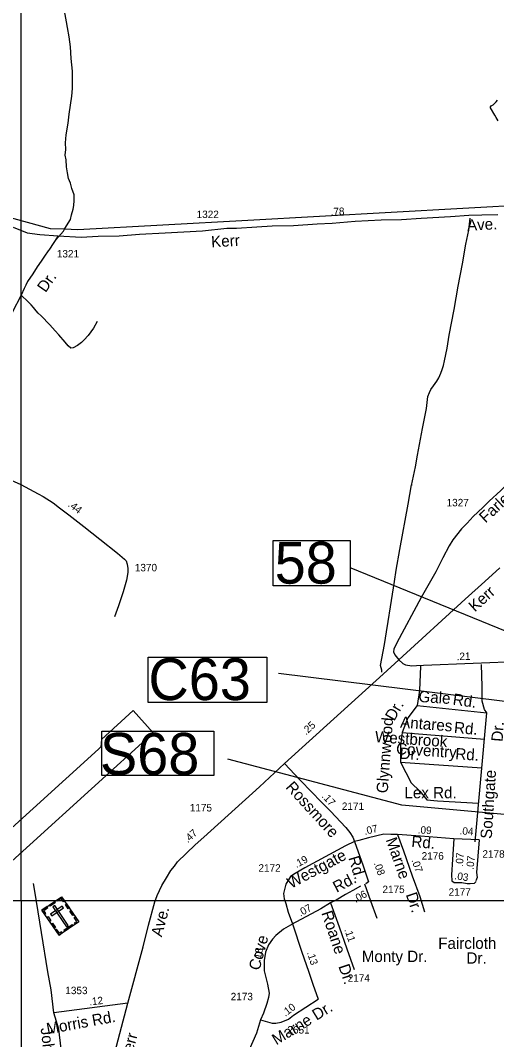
# Model space of a CAD drawing. Extents: x 2290055 to 2389491, y 66597 to 237875.
# Drawn here: x 2334306 to 2338296, y 190974 to 199514 of the extents above; entities that cross this region are included whole.
import ezdxf

# ---------------------------------------------------------------- set-up
doc = ezdxf.new("R2010")
doc.units = 0
for name, color, linetype in [('Exist Aviation Commercial or Municipal Perimeter Paved', 7, 'Continuous'), ('Exist Boundary Political Urban Extension UEB', 7, 'Continuous'), ('Exist Cultural Cemetery CELL', 7, 'Continuous'), ('Exist Hydrographic Pond Under 1500 Sq Ft', 7, 'Continuous'), ('Exist Road Non-System Type 51', 7, 'Continuous'), ('Exist Road Non-System Type 51 Label', 7, 'Continuous'), ('Exist Road Primary Interstate Structure Ovrhead Sign CELL', 7, 'Continuous'), ('Exist Road Primary Interstate Structure Standard Bridge Number Label', 7, 'Continuous'), ('Exist Road Primary US Structure Culvert Number Label', 7, 'Continuous'), ('Exist Road Secondary Mileage Hundredths English Label', 7, 'Continuous'), ('Exist Road Secondary Type 51 Attributed', 7, 'Continuous'), ('Exist Road Secondary Type 51 Label', 7, 'Continuous'), ('Exist Road Secondary Type 51 Number Label', 7, 'Continuous'), ('Map Preparation Inset Cut Line', 7, 'Continuous')]:
    doc.layers.add(name, color=color, linetype=linetype)

msp = doc.modelspace()

# ---------------------------------------------------------------- linework, layer by layer
at = {"layer": 'Exist Aviation Commercial or Municipal Perimeter Paved'}
msp.add_lwpolyline([(2333863.9, 192135.8), (2335419.2, 193543.4), (2335251.7, 193730.8), (2334985.2, 193488.1), (2334982.3, 193462), (2334982.9, 193446), (2334977.7, 193425.8), (2334960.4, 193407.1), (2333557.6, 192135.8)], dxfattribs=at)
at = {"layer": 'Exist Boundary Political Urban Extension UEB'}
for points in [[(2334676.1, 197763.6), (2334556.8, 197768.6), (2334172.5, 197874.3), (2332193.3, 198441.4), (2329935.4, 198614.4), (2329575.1, 198657.6), (2329738.5, 198926.8), (2330055.5, 199484.2), (2330266.9, 200032.1), (2330507.1, 200666.5), (2330670.4, 201329.7), (2330929.9, 202665.7), (2330987.7, 203189.8)], [(2340913, 198257.8), (2340411.4, 198096.4), (2340017.4, 199221), (2339825.3, 199326.7), (2339594.7, 199394), (2339594.7, 198682.7), (2339815.7, 198038.7), (2336212.7, 197836.9), (2334787.4, 197758.9), (2334676.1, 197763.6)]]:
    msp.add_lwpolyline(points, dxfattribs=at)
at = {"layer": 'Exist Cultural Cemetery CELL'}
for points in [[(2334486.3, 192059.8), (2334650.9, 192171.7), (2334794.1, 191961.1), (2334629.4, 191849.2)], [(2334675.4, 192135.9), (2334666, 192129.5), (2334647.9, 192156.1), (2334614.3, 192133.3), (2334608.1, 192142.5), (2334651, 192171.7)], [(2334510.6, 192023.9), (2334520, 192030.3), (2334501.9, 192056.9), (2334535.5, 192079.7), (2334529.2, 192088.9), (2334486.3, 192059.8)], [(2334547.5, 192101.4), (2334590.4, 192130.5), (2334596.8, 192121.1), (2334553.9, 192092)], [(2334558.3, 192026.4), (2334568.8, 192011), (2334666.2, 192077.2), (2334655.7, 192092.6)], [(2334592.9, 192096.8), (2334577.5, 192086.3), (2334691.5, 191918.6), (2334706.9, 191929.1)], [(2334707, 192069), (2334682.6, 192104.8), (2334692.1, 192111.2), (2334716.4, 192075.4)], [(2334552.3, 191962.6), (2334527.9, 191998.4), (2334537.4, 192004.8), (2334561.7, 191969)], [(2334744, 192014.5), (2334719.7, 192050.3), (2334729.1, 192056.7), (2334753.5, 192020.9)], [(2334766.7, 191942.5), (2334760.2, 191952), (2334778.4, 191964.3), (2334755.7, 191997.8), (2334764.9, 192004), (2334794.1, 191961.1)], [(2334590.1, 191907), (2334565.7, 191942.8), (2334575.1, 191949.2), (2334599.5, 191913.4)], [(2334656.7, 191867.8), (2334650.3, 191877.3), (2334632.1, 191864.9), (2334609.4, 191898.4), (2334600.2, 191892.1), (2334629.3, 191849.2)], [(2334670.5, 191891), (2334740.7, 191938.7), (2334747.1, 191929.3), (2334676.9, 191881.6)]]:
    msp.add_lwpolyline(points, close=True, dxfattribs=at)
at = {"layer": 'Exist Hydrographic Pond Under 1500 Sq Ft'}
msp.add_lwpolyline([(2338309.7, 198672.4), (2338292, 198701.6), (2338282, 198719.7), (2338271.7, 198734), (2338253.5, 198767.9), (2338245, 198780.6), (2338243, 198785.5), (2338251.7, 198797.8), (2338266.7, 198807.1), (2338279, 198816.9), (2338292.5, 198831.1), (2338303.5, 198846.2)], dxfattribs=at)
at = {"layer": 'Exist Road Non-System Type 51'}
for p, q in [((2337189, 192278.7), (2337240.3, 192135.8)), ((2337240.3, 192135.8), (2337292.5, 191990.5))]:
    msp.add_line(p, q, dxfattribs=at)
for points in [[(2334676.1, 197763.6), (2334692.4, 197793.8), (2334724.4, 197845.1), (2334734.8, 197885.6), (2334749, 197932.1), (2334753.7, 197964.3), (2334756.1, 198004.4), (2334756.2, 198052.5), (2334738.1, 198105.8), (2334724.4, 198149.2), (2334708.7, 198190.6), (2334700.9, 198236.3), (2334692.9, 198286), (2334688.6, 198345.9), (2334681, 198385.6), (2334685.2, 198431.8), (2334684.9, 198487.8), (2334690.2, 198556), (2334706.4, 198652.7), (2334715.4, 198729), (2334726.4, 198803.5), (2334737.4, 198880), (2334742.9, 198944.2), (2334742.6, 199000.2), (2334741.2, 199088.2), (2334731, 199193.8), (2334725, 199293.6), (2334713.8, 199375.2), (2334700.6, 199454.7), (2334692.7, 199502.4), (2334675.1, 199593.7)], [(2337335.4, 194053.8), (2337334.2, 194069), (2337324.6, 194108.6), (2337356.6, 194284.4), (2337374.4, 194391.1), (2337387, 194477.6), (2337408.1, 194600.5), (2337441.7, 194811.9), (2337456, 194906.5), (2337485.2, 195079.7), (2337554.1, 195460.6), (2337583.7, 195621.8), (2337583.9, 195617.8), (2337615.7, 195773.1), (2337633.9, 195869.9), (2337675, 196095.5), (2337708.3, 196262.9), (2337720.4, 196363.4), (2337733.1, 196395.9), (2337746, 196422.5), (2337766.8, 196453.3), (2337795.3, 196492.4), (2337812.2, 196519.1), (2337828.7, 196557.8), (2337841.5, 196588.3), (2337852.1, 196622.7), (2337858.6, 196661), (2337882.4, 196768), (2337900.1, 196876.7), (2337941.6, 197092.4), (2337973.8, 197287.8), (2338010.4, 197475.3), (2338038, 197638.4), (2338063.2, 197757.4), (2338075.5, 197856)], [(2334603.3, 197674.7), (2334668.2, 197748.9), (2334676.1, 197763.6)], [(2334950.3, 196991.8), (2334918.6, 196934.5), (2334875, 196872.8), (2334840.4, 196837.4), (2334817.2, 196816.5), (2334784.2, 196791.2), (2334749.1, 196769.8), (2334729.2, 196767), (2334706.3, 196788.1), (2334681.1, 196819.1), (2334626.7, 196879), (2334597.3, 196913.8), (2334553.3, 196964.1), (2334480.3, 197037.2), (2334455.3, 197062.2), (2334438.6, 197081.6), (2334415.5, 197108.7), (2334394.6, 197131.8), (2334371.6, 197156.9), (2334313.2, 197211.6)], [(2338116.8, 192629.9), (2338213.8, 193712.1), (2338195, 193740.3), (2338176.2, 193810.7), (2338176.2, 193932.8), (2338169.9, 194116.1)], [(2337658.1, 194103.2), (2337650.7, 193900), (2337631.9, 193773.2), (2337552.1, 193669.9), (2337505.2, 193547.8), (2337491.2, 193435.1), (2337491.2, 193298.9), (2337580.3, 193125.2), (2337652.6, 193056.8)], [(2337631.9, 193773.2), (2338213.8, 193712.1)], [(2337505.2, 193547.8), (2338194, 193491.2)], [(2337491.2, 193298.9), (2338172.4, 193250.6)], [(2337652.6, 193056.8), (2337711.7, 192984.3), (2337800.8, 192975), (2338145.9, 192955.2)], [(2334585.4, 191197.2), (2334563.2, 191390.1), (2334537, 191542.2), (2334481.7, 191871.6), (2334426.4, 192219), (2334415.2, 192280.9)], [(2335041, 189573.4), (2334977.5, 189662.3), (2334923.9, 189751.4), (2334880.7, 189816.7), (2334845.3, 189898.1), (2334811.9, 189981.6), (2334793, 190035.3), (2334761.1, 190132.6), (2334741.5, 190230.3), (2334717.4, 190352), (2334696.5, 190521.6), (2334668.9, 190717.2), (2334647.8, 190896.8), (2334627.1, 191060.4), (2334585.4, 191197.2)]]:
    msp.add_lwpolyline(points, dxfattribs=at)
at = {"layer": 'Exist Road Primary Interstate Structure Ovrhead Sign CELL'}
msp.add_lwpolyline([(2334988.6, 193558.3), (2335926.6, 193558.3), (2335926.6, 193187.7), (2334988.6, 193187.7)], close=True, dxfattribs=at)
msp.add_lwpolyline([(2341737.2, 192325.7), (2339834.7, 192724.9), (2337501.2, 192939.2), (2336043, 193323.6)], dxfattribs=at)
at = {"layer": 'Exist Road Primary Interstate Structure Standard Bridge Number Label'}
msp.add_lwpolyline([(2336423.9, 195157.3), (2337068, 195157.3), (2337068, 194775), (2336423.9, 194775)], close=True, dxfattribs=at)
msp.add_lwpolyline([(2341748.1, 194033.5), (2340833.8, 193391), (2337077.4, 194923.9)], dxfattribs=at)
at = {"layer": 'Exist Road Primary US Structure Culvert Number Label'}
msp.add_lwpolyline([(2335375.3, 194178.9), (2336370.7, 194178.9), (2336370.7, 193799.1), (2335375.3, 193799.1)], close=True, dxfattribs=at)
msp.add_lwpolyline([(2341406.5, 192868.8), (2339156.2, 193709.4), (2336468.7, 194042)], dxfattribs=at)
at = {"layer": 'Exist Road Secondary Type 51 Attributed'}
for points in [[(2334622, 197708.4), (2334814.4, 197697.5), (2334958.5, 197704.9), (2335132.4, 197709.9), (2335303.8, 197722.3), (2335517.5, 197734.7), (2335830.5, 197749.7), (2336036.7, 197772), (2336116.2, 197772), (2336287.6, 197784.5), (2336416.8, 197791.9), (2336593.2, 197794.4), (2336791.9, 197809.3), (2336918.6, 197814.3), (2337112.3, 197832.5), (2337327.9, 197842.4), (2337498.9, 197844.9), (2337665, 197857.3), (2337910.3, 197869.7), (2338064, 197882.1), (2338172.5, 197885), (2338305.8, 197888.3)], [(2334622, 197708.4), (2334544.8, 197587.7), (2334538.9, 197583.5), (2334507.7, 197539), (2334480.3, 197496.5), (2334447.2, 197450), (2334410.2, 197389.3), (2334365.2, 197326.5), (2334350, 197296.1), (2334336.3, 197268), (2334313.2, 197211.6), (2334235.7, 197066.3), (2334150.6, 196896.9), (2334081.1, 196755.7), (2334020.9, 196644.7), (2333984.3, 196564), (2333937.9, 196483.1), (2333868.3, 196335.9), (2333812.3, 196224.9), (2333762, 196126.1), (2333717.4, 196039.3), (2333698.2, 195993.1), (2333659.4, 195926.3)], [(2334244, 197782), (2334363.3, 197734.7), (2334467.6, 197719.8), (2334622, 197708.4)], [(2339767.9, 196991), (2339630.6, 196840.3), (2339371.3, 196567.9), (2339231.8, 196423.6), (2339046.9, 196236.4), (2338689, 195907.9), (2338529.3, 195763.5), (2338425, 195663.7), (2338330.5, 195574), (2338234, 195484.3), (2338180.9, 195431.4), (2338100.2, 195356), (2338049.2, 195301.1), (2338002.1, 195252.5), (2337929.7, 195161.2), (2337898.4, 195112.5), (2337846.1, 195010), (2337786.3, 194892.6), (2337665.4, 194679), (2337460.3, 194298.4), (2337434.5, 194244.3), (2337432.9, 194223.1), (2337444.7, 194198.8), (2337475.8, 194157.3)], [(2333659.4, 195926.3), (2333764.2, 195872.1), (2333881.1, 195826.1), (2334020.2, 195758.4), (2334171.3, 195686.9), (2334308.4, 195625.4), (2334455.5, 195545.8), (2334496.4, 195523.4), (2334580.5, 195470.7), (2334632.1, 195430.7), (2334710.5, 195371.8), (2334836.4, 195274.4), (2334972.1, 195166.7), (2335118.1, 195051.1), (2335177, 195000.2), (2335193.1, 194986.4), (2335199.7, 194956.5), (2335206.3, 194922.5), (2335204.9, 194886.7), (2335194, 194822.4), (2335165.6, 194725.9), (2335127.7, 194609.1), (2335095.3, 194516.6)], [(2337475.8, 194157.3), (2338034.2, 194664.5), (2338197, 194812.2), (2338323.9, 194927.6)], [(2336518.3, 193287.2), (2337344.3, 194037.3), (2337475.8, 194157.3)], [(2337475.8, 194157.3), (2337510.5, 194125.3), (2337531.7, 194115.7), (2337585, 194106.3), (2337625.8, 194109.4), (2337684.6, 194111), (2338515, 194144.5), (2338583.2, 194152.1)], [(2335205.3, 191278.3), (2335334.3, 191752.3), (2335379, 191932.9), (2335432.1, 192129.7), (2335450.7, 192180.5), (2335489.7, 192264.3), (2335529.7, 192328.7), (2335565, 192390.4), (2335596.7, 192426.9), (2335622.5, 192462.3), (2335769, 192606.2), (2335843.4, 192671.4), (2336309.7, 193090.8), (2336518.3, 193287.2)], [(2336518.3, 193287.2), (2336646.6, 193149.7), (2336749.6, 193045), (2336820.7, 192972.1), (2336904.2, 192889.2), (2337033.3, 192751.5), (2337066, 192710.6), (2337092.2, 192669.7), (2337106.5, 192634.2)], [(2337466.7, 192692.6), (2337410.3, 192692.6), (2337350.2, 192694.3), (2337222, 192666.1), (2337142.4, 192641.1), (2337106.5, 192634.2)], [(2337938.6, 192657.1), (2337657.2, 192679.5), (2337466.7, 192692.6)], [(2337466.7, 192692.6), (2337516.6, 192556), (2337587.7, 192346.7), (2337651.9, 192174.6), (2337692.8, 192044.6)], [(2337106.5, 192634.2), (2337028.8, 192597), (2336962, 192560.9), (2336688.5, 192413.4), (2336607.7, 192365.3), (2336569.5, 192340.3), (2336530.8, 192276.8), (2336509.2, 192198.7), (2336516.6, 192153.8), (2336528.8, 192115.3), (2336550.1, 192041.7), (2336585.1, 191943.1)], [(2337106.5, 192634.2), (2337177.6, 192429.7), (2337222.8, 192296.6), (2337201.5, 192278.7)], [(2337938.6, 192657.1), (2337927.8, 192484.1), (2337917.7, 192355.7), (2337920.2, 192305.7), (2337940.9, 192291.9)], [(2338151.5, 192648.8), (2337938.6, 192657.1)], [(2338151.5, 192648.8), (2338128.2, 192375.3), (2338132.7, 192331.1), (2338121.8, 192304.9)], [(2337156.8, 192260.1), (2337091.4, 192224.1), (2337030.9, 192189.7), (2336952.8, 192141.4), (2336905, 192120.4)], [(2337940.9, 192291.9), (2338003.9, 192289.5), (2338048.9, 192282.1), (2338074.6, 192283.3), (2338111.8, 192283.8), (2338123.9, 192299.6)], [(2336905, 192120.4), (2336823.1, 192069), (2336620.4, 191962.3), (2336585.1, 191943.1)], [(2336905, 192120.4), (2336976.1, 191919.5), (2337041.4, 191733.5), (2337103.9, 191562.5)], [(2336606.9, 191955.5), (2336510.5, 191900.3), (2336445, 191846.7), (2336419.3, 191815.3), (2336385.8, 191767.8), (2336358.8, 191707.3), (2336347.3, 191637.8), (2336349, 191549.5), (2336375.5, 191438.7), (2336389.4, 191362.7), (2336384.5, 191326.7), (2336370.6, 191276.8), (2336342, 191195.9), (2336319.1, 191139.5)], [(2336585.1, 191943.1), (2336663.8, 191708.1), (2336720.6, 191547.5), (2336756.6, 191439.5), (2336799.9, 191313.6)], [(2336319.1, 191139.5), (2336415.2, 191112.1), (2336447.1, 191112.1), (2336489.6, 191121.1), (2336551.6, 191144.7), (2336594.3, 191179.1), (2336799.9, 191313.6)], [(2335205.3, 191278.3), (2334585.4, 191197.2)], [(2335006, 190517.9), (2335205.3, 191278.3)], [(2336319.1, 191139.5), (2336283.1, 191027.5), (2336223.9, 190888.9), (2336181, 190776.6)]]:
    msp.add_lwpolyline(points, dxfattribs=at)
at = {"layer": 'Map Preparation Inset Cut Line'}
for points in [[(2380407.7, 211640.5), (2380407.7, 192135.8), (2313126.6, 192135.8), (2313126.6, 211640.5), (2321069.7, 211640.5), (2345338.5, 211640.5)], [(2334313.2, 192135.8), (2334313.2, 208219.9), (2345070.4, 208219.9), (2345070.4, 203348), (2354753, 203348), (2354753, 199924.5), (2369645.2, 199924.5), (2369645.2, 192135.8), (2354753, 192135.8)], [(2374088.6, 192135.8), (2313126.6, 192135.8), (2313126.6, 149726.2), (2353934.7, 149726.2), (2375181.1, 184193.5), (2380407.7, 192135.8)], [(2334313.2, 182878.6), (2352349.2, 182878.6), (2352349.2, 192135.8), (2334313.2, 192135.8)]]:
    msp.add_lwpolyline(points, close=True, dxfattribs=at)

# ---------------------------------------------------------------- texts
at = {"layer": 'Exist Road Non-System Type 51 Label'}
for s, rotation, p in [('Gale', 356.39735, (2337639.4, 193803.2)), ('Rd.', 351.8637, (2337924.5, 193781.3)), ('Dr.', 59.879, (2337437.9, 193638.1)), ('Glynnwood', 85.76664, (2337383.3, 193036.2)), ('Antares', 355.54092, (2337485.6, 193589)), ('Rd.', 354.92667, (2337936.5, 193543.9)), ('Dr.', 85.84267, (2338346, 193467.6)), ('Coventry', 356.19519, (2337451.9, 193366.7)), ('Rd.', 356.18276, (2337947.9, 193323.7)), ('Southgate', 86.3389, (2338255.1, 192654.2)), ('John  Morris  Rd.', 277.05857, (2334474.6, 191069.3))]:
    msp.add_text(s, height=95, rotation=rotation, dxfattribs=at).set_placement(p)
at = {"layer": 'Exist Road Primary Interstate Structure Ovrhead Sign CELL'}
msp.add_text('S68', height=350, dxfattribs=at).set_placement((2334972.6, 193193.8))
at = {"layer": 'Exist Road Primary Interstate Structure Standard Bridge Number Label'}
msp.add_text('58', height=350, dxfattribs=at).set_placement((2336436.4, 194794.7))
at = {"layer": 'Exist Road Primary US Structure Culvert Number Label'}
msp.add_text('C63', height=350, dxfattribs=at).set_placement((2335378.6, 193818.9))
at = {"layer": 'Exist Road Secondary Mileage Hundredths English Label'}
for s, rotation, p in [('.78', 2.10585, (2336906.4, 197880)), ('.44', 322.26533, (2334699.8, 195447.2)), ('.21', 1.56724, (2337962.3, 194153.1)), ('.25', 42.91689, (2336699.7, 193522.5)), ('.17', 312.38246, (2336827.1, 193010.1)), ('.07', 13.00114, (2337191.8, 192688.9)), ('.09', 357.13568, (2337634.2, 192701.6)), ('.04', 356.02399, (2337984.4, 192694)), ('.47', 41.90774, (2335708.4, 192618.6)), ('.19', 28.50869, (2336619.7, 192410.4)), ('.07', 86.09087, (2338014.1, 192422.3)), ('.07', 84.16514, (2338102.9, 192395.3)), ('.08', 289.62094, (2337266.1, 192452.8)), ('.07', 289.52702, (2337582.4, 192477.3)), ('.03', 350.95511, (2337940.4, 192319.1)), ('.06', 28.9236, (2337115.5, 192118.4)), ('.07', 29.06743, (2336652, 192003.4)), ('.11', 288.67508, (2337019.8, 191895.5)), ('.18', 78.03519, (2336315.5, 191624.2)), ('.13', 288.22248, (2336705.8, 191703)), ('.12', 6.56633, (2334886, 191259.7)), ('.10', 37.32021, (2336525.8, 191163.7))]:
    msp.add_text(s, height=62.5, rotation=rotation, dxfattribs=at).set_placement(p)
at = {"layer": 'Exist Road Secondary Type 51 Label'}
for s, rotation, p in [('Ave.', 3.05884, (2338050.6, 197750.6)), ('Kerr', 3.05884, (2335906.3, 197612.7)), ('Dr.', 55.17263, (2334516.7, 197228.3)), ('Farley', 42.61663, (2338203.2, 195297.6)), ('Kerr', 42.1047, (2338114.3, 194552.3)), ('Westbrook', 356.01061, (2337274.3, 193466.6)), ('Dr.', 356.01061, (2337480.8, 193327.7)), ('Rossmore', 312.38246, (2336523.3, 193084.8)), ('Marne', 289.52703, (2337366.1, 192648.9)), ('Rd.', 355.22228, (2337579.5, 192588.5)), ('Westgate', 28.19717, (2336573.7, 192236.8)), ('Rd.', 286.6235, (2337053.1, 192497.4)), ('Rd.', 27.70146, (2336955.8, 192203.4)), ('Dr.', 288.83411, (2337534.5, 192189.5)), ('Ave.', 75.25421, (2335490.3, 191829.5)), ('Roane', 288.5414, (2336826.8, 192035.6)), ('Cove', 75.08414, (2336308.6, 191547.9)), ('Dr.', 288.5414, (2336969.6, 191588.9)), ('Morris Rd.', 10.4471, (2334533.1, 191017.7)), ('Marne Dr.', 31.49687, (2336450.5, 190925.1)), ('Kerr', 75.24847, (2335228.1, 190784))]:
    msp.add_text(s, height=95, rotation=rotation, dxfattribs=at).set_placement(p)
for s, p in [('Lex Rd.', (2337524.1, 192996.2)), ('Faircloth', (2337806.9, 191734.6)), ('Monty Dr.', (2337166.2, 191624.2)), ('Dr.', (2338044, 191610.4))]:
    msp.add_text(s, height=95, dxfattribs=at).set_placement(p)
at = {"layer": 'Exist Road Secondary Type 51 Number Label'}
for s, p in [('1322', (2335782.6, 197857.7)), ('1321', (2334611.1, 197527.7)), ('1327', (2337877.3, 195442.5)), ('1370', (2335264.8, 194897.9)), ('1175', (2335725.2, 192885.7)), ('2171', (2336999.3, 192898.3)), ('2176', (2337668, 192482.1)), ('2178', (2338177.5, 192498.4)), ('2172', (2336300.6, 192381.2)), ('2175', (2337339.9, 192201.8)), ('2177', (2337894.2, 192179.5)), ('2174', (2337048.4, 191458.5)), ('1353', (2334682.2, 191354.9)), ('2173', (2336068, 191303.6)), ('2651', (2336543.7, 191024.6))]:
    msp.add_text(s, height=62.5, dxfattribs=at).set_placement(p)

doc.saveas('drawing.dxf')
